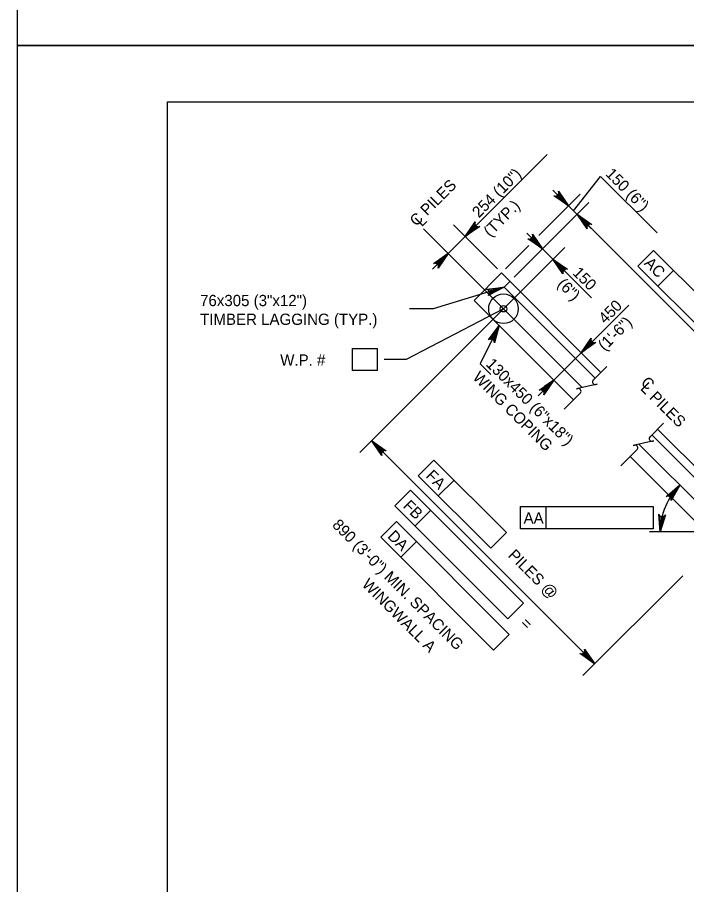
# Model space of a CAD drawing. Extents: x 635440 to 640306, y 296653 to 298484.
# Drawn here: x 638435.5 to 638613.8, y 297617.8 to 297849 of the extents above; entities that cross this region are included whole.
import ezdxf

# ---------------------------------------------------------------- set-up
doc = ezdxf.new("R2010")
doc.units = 0
for name, color, linetype in [('2', 7, 'Continuous'), ('4', 7, 'Continuous'), ('5', 7, 'Continuous'), ('52', 7, 'Continuous'), ('PLT-BNDY', 7, 'Continuous')]:
    doc.layers.add(name, color=color, linetype=linetype)

msp = doc.modelspace()

# ---------------------------------------------------------------- linework, layer by layer
at = {"layer": '2'}
for p, q in [((638475.46, 297262.46), (638475.46, 297826.46)), ((638475.46, 297826.46), (639261.46, 297826.46)), ((638564.46, 297780.85), (638557.15, 297773.54)), ((638590.96, 297754.35), (638564.46, 297780.85)), ((638583.65, 297747.05), (638557.15, 297773.54)), ((638626.07, 297719.24), (638606.07, 297739.24)), ((638621.79, 297708.91), (638598.76, 297731.93))]:
    msp.add_line(p, q, dxfattribs=at)
at = {"layer": '4'}
for p, q in [((638566.72, 297778.59), (638565.16, 297777.02)), ((638589.39, 297752.79), (638565.16, 297777.02)), ((638630.24, 297711.94), (638604.5, 297737.68))]:
    msp.add_line(p, q, dxfattribs=at)
msp.add_circle((638565, 297771.3), 3.94, dxfattribs=at)
at = {"layer": '5'}
for p, q in [((638554.77, 297790.54), (638576.66, 297812.44)), ((638583.69, 297797.4), (638590.87, 297806.58)), ((638590.87, 297806.58), (638605.96, 297791.5)), ((638574.45, 297790.84), (638585.48, 297801.87)), ((638582.34, 297798.74), (638578.17, 297802.91)), ((638567.81, 297779.68), (638587.74, 297799.61)), ((638587.56, 297793.52), (638582.34, 297798.74)), ((638643.95, 297737.13), (638584.61, 297796.47)), ((638585.99, 297750.31), (638543.68, 297792.62)), ((638563.37, 297781.94), (638551.64, 297793.67)), ((638587.39, 297793.69), (638589.48, 297791.6)), ((638550.26, 297786.04), (638554.77, 297790.54)), ((638567.81, 297779.68), (638578.53, 297790.4)), ((638575.4, 297787.27), (638571.23, 297791.45)), ((638565.55, 297781.94), (638571.78, 297788.17)), ((638581.32, 297787.62), (638526.73, 297733.03)), ((638550.26, 297786.04), (638546.09, 297781.86)), ((638575.4, 297787.27), (638578.19, 297784.48)), ((638604.96, 297786.87), (638600.79, 297782.69)), ((638604.96, 297786.87), (638635.03, 297756.8)), ((638578.19, 297784.48), (638588.47, 297774.2)), ((638600.79, 297782.69), (638630.85, 297752.63)), ((638610.31, 297781.52), (638606.13, 297777.35)), ((638585.71, 297759.6), (638598.39, 297772.28)), ((638524.81, 297754.81), (638524.81, 297760.71)), ((638524.81, 297760.71), (638531.4, 297760.71)), ((638531.4, 297754.81), (638531.4, 297760.71)), ((638578.4, 297752.29), (638585.71, 297759.6)), ((638585.27, 297760.04), (638588.84, 297756.47)), ((638592.51, 297755.91), (638588.93, 297752.32)), ((638592.51, 297755.91), (638588.93, 297752.32)), ((638531.4, 297754.81), (638524.81, 297754.81)), ((638578.4, 297752.29), (638574.23, 297748.12)), ((638577.96, 297752.73), (638581.53, 297749.16)), ((638585.49, 297748.89), (638581.17, 297744.57)), ((638585.49, 297748.89), (638581.17, 297744.57)), ((638607.63, 297740.81), (638604.05, 297737.22)), ((638607.63, 297740.81), (638604.05, 297737.22)), ((638589.3, 297676.72), (638529.86, 297736.16)), ((638626.66, 297709.64), (638601.09, 297735.21)), ((638600.62, 297733.79), (638596.29, 297729.47)), ((638600.62, 297733.79), (638596.29, 297729.47)), ((638546.47, 297730.99), (638542.3, 297726.82)), ((638546.47, 297730.99), (638565.77, 297711.7)), ((638542.3, 297726.82), (638561.59, 297707.52)), ((638551.82, 297725.65), (638547.64, 297721.47)), ((638540.23, 297722.93), (638536.06, 297718.75)), ((638540.23, 297722.93), (638570.3, 297692.86)), ((638536.06, 297718.75), (638566.12, 297688.69)), ((638569.55, 297718.6), (638604.85, 297718.6)), ((638569.55, 297712.7), (638569.55, 297718.6)), ((638576.39, 297712.7), (638576.39, 297718.6)), ((638604.85, 297718.6), (638604.85, 297712.7)), ((638545.58, 297717.58), (638541.4, 297713.41)), ((638536.46, 297714.59), (638532.28, 297710.42)), ((638536.46, 297714.59), (638566.52, 297684.53)), ((638565.77, 297711.7), (638561.59, 297707.52)), ((638604.85, 297712.7), (638569.55, 297712.7)), ((638896.85, 297711.86), (638603.94, 297711.86)), ((638532.28, 297710.42), (638562.35, 297680.35)), ((638541.8, 297709.25), (638537.63, 297705.07)), ((638612.76, 297700.18), (638586.17, 297673.59)), ((638570.3, 297692.86), (638566.12, 297688.69)), ((638566.52, 297684.53), (638562.35, 297680.35))]:
    msp.add_line(p, q, dxfattribs=at)
for points in [[(638582.34, 297798.74), (638578.43, 297801.41), (638578.86, 297801.34), (638579.21, 297801.43), (638579.47, 297801.61), (638579.65, 297801.87), (638579.74, 297802.22), (638579.67, 297802.65), (638582.34, 297798.74), (638579.74, 297802.22), (638579.65, 297801.87), (638582.34, 297798.74), (638579.47, 297801.61), (638579.21, 297801.43), (638582.34, 297798.74), (638578.86, 297801.34)], [(638584.61, 297796.47), (638588.52, 297793.8), (638588.09, 297793.87), (638587.74, 297793.78), (638587.48, 297793.6), (638587.3, 297793.34), (638587.21, 297792.99), (638587.28, 297792.56), (638584.61, 297796.47), (638587.21, 297792.99), (638587.3, 297793.34), (638584.61, 297796.47), (638587.48, 297793.6), (638587.74, 297793.78), (638584.61, 297796.47), (638588.09, 297793.87)], [(638554.77, 297790.54), (638557.45, 297794.46), (638557.37, 297794.02), (638557.46, 297793.67), (638557.64, 297793.41), (638557.9, 297793.23), (638558.25, 297793.14), (638558.68, 297793.22), (638554.77, 297790.54), (638558.25, 297793.14), (638557.9, 297793.23), (638554.77, 297790.54), (638557.64, 297793.41), (638557.46, 297793.67), (638554.77, 297790.54), (638557.37, 297794.02)], [(638575.4, 297787.27), (638571.49, 297789.95), (638571.92, 297789.87), (638572.27, 297789.96), (638572.53, 297790.14), (638572.71, 297790.4), (638572.8, 297790.75), (638572.72, 297791.18), (638575.4, 297787.27), (638572.8, 297790.75), (638572.71, 297790.4), (638575.4, 297787.27), (638572.53, 297790.14), (638572.27, 297789.96), (638575.4, 297787.27), (638571.92, 297789.87)], [(638550.26, 297786.04), (638547.59, 297782.12), (638547.66, 297782.56), (638547.57, 297782.91), (638547.39, 297783.17), (638547.13, 297783.35), (638546.78, 297783.44), (638546.35, 297783.36), (638550.26, 297786.04), (638546.78, 297783.44), (638547.13, 297783.35), (638550.26, 297786.04), (638547.39, 297783.17), (638547.57, 297782.91), (638550.26, 297786.04), (638547.66, 297782.56)], [(638578.19, 297784.48), (638582.1, 297781.81), (638581.67, 297781.88), (638581.32, 297781.79), (638581.06, 297781.61), (638580.87, 297781.35), (638580.79, 297781), (638580.86, 297780.57), (638578.19, 297784.48), (638580.79, 297781), (638580.87, 297781.35), (638578.19, 297784.48), (638581.06, 297781.61), (638581.32, 297781.79), (638578.19, 297784.48), (638581.67, 297781.88)], [(638565.16, 297777.02), (638546.28, 297771.27), (638539.94, 297771.27)], [(638565.16, 297777.02), (638560.95, 297774.83), (638561.22, 297775.17), (638561.31, 297775.52), (638561.27, 297775.84), (638561.13, 297776.12), (638560.86, 297776.37), (638560.44, 297776.5), (638565.16, 297777.02), (638560.86, 297776.37), (638561.13, 297776.12), (638565.16, 297777.02), (638561.27, 297775.84), (638561.31, 297775.52), (638565.16, 297777.02), (638561.22, 297775.17)], [(638565, 297771.3), (638539.05, 297757.76), (638533.25, 297757.76)], [(638563.89, 297766.81), (638558.83, 297756.59), (638561.61, 297753.82)], [(638585.71, 297759.6), (638588.39, 297763.51), (638588.31, 297763.09), (638588.4, 297762.73), (638588.58, 297762.48), (638588.84, 297762.29), (638589.19, 297762.2), (638589.62, 297762.28), (638585.71, 297759.6), (638589.19, 297762.2), (638588.84, 297762.29), (638585.71, 297759.6), (638588.58, 297762.48), (638588.4, 297762.73), (638585.71, 297759.6), (638588.31, 297763.09)], [(638578.4, 297752.29), (638575.72, 297748.38), (638575.8, 297748.81), (638575.71, 297749.16), (638575.53, 297749.42), (638575.27, 297749.6), (638574.92, 297749.69), (638574.49, 297749.62), (638578.4, 297752.29), (638574.92, 297749.69), (638575.27, 297749.6), (638578.4, 297752.29), (638575.53, 297749.42), (638575.71, 297749.16), (638578.4, 297752.29), (638575.8, 297748.81)], [(638589.61, 297751.14), (638589.96, 297751.22), (638584.42, 297749.95), (638584.79, 297750.04)], [(638589.61, 297751.14), (638589.96, 297751.22), (638584.42, 297749.95), (638584.79, 297750.04)], [(638529.86, 297736.16), (638533.77, 297733.48), (638533.34, 297733.56), (638532.99, 297733.47), (638532.73, 297733.28), (638532.55, 297733.03), (638532.46, 297732.67), (638532.54, 297732.24), (638529.86, 297736.16), (638532.46, 297732.67), (638532.55, 297733.03), (638529.86, 297736.16), (638532.73, 297733.28), (638532.99, 297733.47), (638529.86, 297736.16), (638533.34, 297733.56)], [(638604.73, 297736.03), (638605.08, 297736.12), (638599.54, 297734.85), (638599.91, 297734.94)], [(638604.73, 297736.03), (638605.08, 297736.12), (638599.54, 297734.85), (638599.91, 297734.94)], [(638611.99, 297724.31), (638609.65, 297720.19), (638609.69, 297720.62), (638609.57, 297720.96), (638609.37, 297721.21), (638609.09, 297721.37), (638608.74, 297721.43), (638608.31, 297721.31), (638611.99, 297724.31), (638608.74, 297721.43), (638609.09, 297721.37), (638611.99, 297724.31), (638609.37, 297721.21), (638609.57, 297720.96), (638611.99, 297724.31), (638609.69, 297720.62)], [(638606.79, 297711.86), (638606.4, 297716.58), (638606.61, 297716.2), (638606.9, 297715.98), (638607.21, 297715.9), (638607.52, 297715.92), (638607.85, 297716.07), (638608.14, 297716.4), (638606.79, 297711.86), (638607.85, 297716.07), (638607.52, 297715.92), (638606.79, 297711.86), (638607.21, 297715.9), (638606.9, 297715.98), (638606.79, 297711.86), (638606.61, 297716.2)], [(638589.3, 297676.72), (638585.38, 297679.4), (638585.81, 297679.32), (638586.16, 297679.41), (638586.42, 297679.59), (638586.61, 297679.85), (638586.7, 297680.2), (638586.62, 297680.63), (638589.3, 297676.72), (638586.7, 297680.2), (638586.61, 297679.85), (638589.3, 297676.72), (638586.42, 297679.59), (638586.16, 297679.41), (638589.3, 297676.72), (638585.81, 297679.32)]]:
    msp.add_lwpolyline(points, dxfattribs=at)
for points in [[(638580.6, 297801.17), (638579.91, 297800.47), (638582.34, 297798.74)], [(638587.04, 297794.73), (638586.35, 297794.04), (638584.61, 297796.47)], [(638556.51, 297792.98), (638557.2, 297792.28), (638554.77, 297790.54)], [(638573.66, 297789.71), (638572.97, 297789.01), (638575.4, 297787.27)], [(638547.83, 297784.3), (638548.52, 297783.6), (638550.26, 297786.04)], [(638580.62, 297782.74), (638579.92, 297782.05), (638578.19, 297784.48)], [(638565.16, 297777.02), (638562.26, 297776.4), (638562.4, 297775.93)], [(638587.45, 297762.04), (638588.15, 297761.34), (638585.71, 297759.6)], [(638575.97, 297750.55), (638576.66, 297749.86), (638578.4, 297752.29)], [(638532.29, 297734.42), (638531.6, 297733.72), (638529.86, 297736.16)], [(638587.56, 297679.15), (638586.86, 297678.46), (638589.3, 297676.72)]]:
    msp.add_lwpolyline(points, close=True, dxfattribs=at)
msp.add_circle((638565, 297771.3), 0.85, dxfattribs=at)
for centre, radius, start, end in [((638589.43, 297751.82), 0.71, 135, 285), ((638589.43, 297751.82), 0.71, 135, 285), ((638584.95, 297749.34), 0.71, 320.3286, 102.8672), ((638584.95, 297749.34), 0.71, 320.3286, 102.8672), ((638604.55, 297736.72), 0.71, 135, 285), ((638604.55, 297736.72), 0.71, 135, 285), ((638600.07, 297734.24), 0.71, 320.3286, 102.8672), ((638600.07, 297734.24), 0.71, 320.3286, 102.8672), ((638624.31, 297711.86), 17.52, 134.7007, 179.9991)]:
    msp.add_arc(centre, radius, start, end, dxfattribs=at)
at = {"layer": '52'}
msp.add_lwpolyline([(638563.89, 297766.81), (638562.61, 297762.24), (638562.54, 297762.67), (638562.34, 297762.98), (638562.09, 297763.16), (638561.78, 297763.26), (638561.42, 297763.23), (638561.04, 297763.02), (638563.89, 297766.81), (638561.42, 297763.23), (638561.78, 297763.26), (638563.89, 297766.81), (638562.09, 297763.16), (638562.34, 297762.98), (638563.89, 297766.81), (638562.54, 297762.67)], dxfattribs=at)
at = {"layer": 'PLT-BNDY'}
for points in [[(638435.46, 298435.46), (639276.46, 298435.46), (639276.46, 297841.46), (638435.46, 297841.46)], [(638435.46, 297841.46), (639276.46, 297841.46), (639276.46, 297247.46), (638435.46, 297247.46)]]:
    msp.add_lwpolyline(points, close=True, dxfattribs=at)

# ---------------------------------------------------------------- texts
at = {"layer": '5'}
for s, height, rotation, p in [('254 (10")', 3, 45, (638558.44, 297795.36)), ('150 (6")', 3, 315, (638592, 297807)), ('C PILES', 3, 45, (638541.82, 297793.08)), ('(TYP.)', 3, 45, (638561.46, 297790.27)), ('L', 3, 45, (638543.25, 297793)), ('AC', 3, 314.9382, (638602.3, 297783.24)), ('150', 3, 315, (638583.22, 297780.67)), ('(6")', 3, 315, (638579.16, 297777.66)), ('450', 3, 45, (638592.13, 297767.1)), ('(1\'-6")', 3, 45, (638591.98, 297759.88)), ('130x450 (6"x18")', 3.0001, 315, (638560.14, 297756.34)), ('WING COPING', 3.0001, 315, (638556.6, 297752.8)), ('L PILES', 3, 315, (638601.32, 297749.89)), ('C', 3, 315, (638601.41, 297751.44)), ('FA', 3, 314.9382, (638544.13, 297726.59)), ('FB', 3, 314.9382, (638538.06, 297718.55)), ('890 (3\'-0") MIN. SPACING', 3.0001, 315, (638519.16, 297713.46)), ('DA', 3, 314.9382, (638533.91, 297710.47)), ('PILES @', 3, 314.9382, (638566.02, 297705.39)), ('WINGWALL A', 3, 315, (638527.08, 297697.63)), ('=', 3, 314.9382, (638569.25, 297687.25))]:
    msp.add_text(s, height=height, rotation=rotation, dxfattribs=at).set_placement(p)
for s, height, p in [('76x305 (3"x12")', 3.0001, (638484.15, 297772)), ('TIMBER LAGGING (TYP.)', 3.0001, (638484.15, 297767)), ('W.P. # ', 3, (638505.51, 297756.14)), ('AA', 3, (638570.36, 297714.05))]:
    msp.add_text(s, height=height, dxfattribs=at).set_placement(p)

doc.saveas('drawing.dxf')
